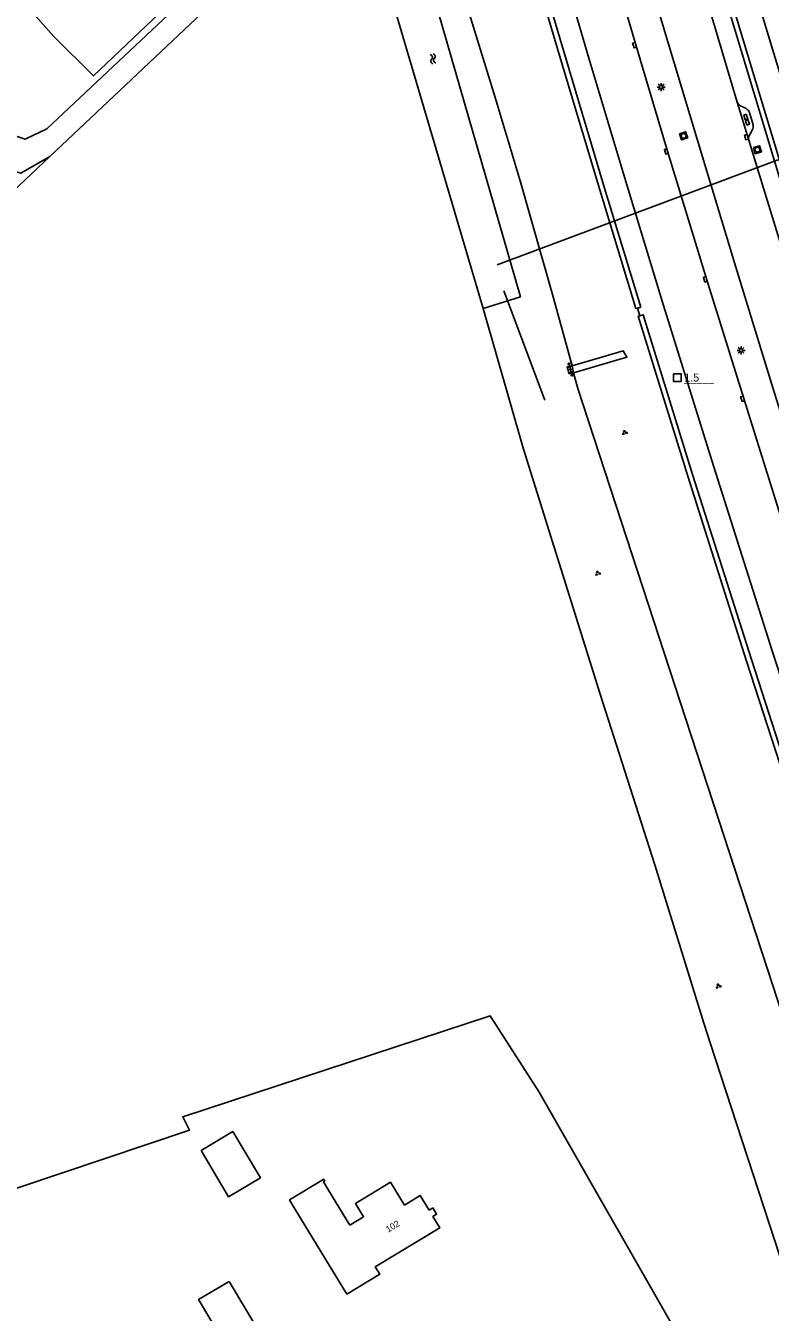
# Model space of a CAD drawing. Extents: x 135999 to 138000, y 396000 to 398501.
# Drawn here: x 136878 to 136994.3, y 397982.9 to 398183.9 of the extents above; entities that cross this region are included whole.
import ezdxf

# ---------------------------------------------------------------- set-up
doc = ezdxf.new("R2010")
doc.units = 0
for name, color, linetype in [('gg-afsc-draadraster', 7, 'Continuous'), ('gg-afsc-erfafscheiding', 7, 'Continuous'), ('gg-afsc-lijn draadraster', 7, 'Continuous'), ('gg-afsc-muur', 7, 'Continuous'), ('gg-anno-huisnummerreeks BGT', 7, 'Continuous'), ('gg-bbg-gedigitaliseerde bebouwing', 7, 'Continuous'), ('gg-bbg-gedigitaliseerde bijgebouw', 7, 'Continuous'), ('gg-bbg-hoofdgebouw', 7, 'Continuous'), ('gg-knt-BGT kruinlijn', 7, 'Continuous'), ('gg-knt-bovenkant onderkant talud', 7, 'Continuous'), ('gg-knt-bronhoudergrens', 7, 'Continuous'), ('gg-knt-trap', 7, 'Continuous'), ('gg-knt-verharding', 7, 'Continuous'), ('gg-knt-verharding nz', 7, 'Continuous'), ('gg-kntw-bovenkant insteek waterloop', 7, 'Continuous'), ('gg-kwrk-duiker nz buis', 7, 'Continuous'), ('gg-kwrk-kunstwerk', 7, 'Continuous'), ('gt-anno-nummer hm paal', 7, 'Continuous'), ('gt-symb-groenvak', 7, 'Continuous'), ('gt-symb-hm paal', 7, 'Continuous'), ('gt-symb-kolk', 7, 'Continuous'), ('gt-symb-kolk center center', 7, 'Continuous'), ('gt-symb-lichtmast', 7, 'Continuous'), ('gt-symb-rioolschacht', 7, 'Continuous'), ('gt-symb-tegel verharding', 7, 'Continuous'), ('gt-symb-watersymbool', 7, 'Continuous'), ('gx-grn-maaiveld', 7, 'Continuous')]:
    doc.layers.add(name, color=color, linetype=linetype)

# ---------------------------------------------------------------- blocks, each defined once
blk = doc.blocks.new('gt0-KOLKCC')
at = {"layer": 'gt-symb-kolk center center'}
blk.add_lwpolyline([(-0.38, 0.2), (0.38, 0.2), (0.38, -0.2), (-0.38, -0.2)], close=True, dxfattribs=at)
blk = doc.blocks.new('gt0-KOLK')
at = {"layer": 'gt-symb-kolk'}
blk.add_lwpolyline([(0, 0), (0.38, 0), (0.38, 0.4), (-0.38, 0.4), (-0.38, 0), (0, 0)], dxfattribs=at)
blk = doc.blocks.new('gt0-WA')
at = {"layer": 'gt-symb-watersymbool'}
for centre, start, end in [((-0.32, 0.02), 28.0725, 151.9275), ((0.43, 0.42), 208.0725, 331.9275), ((-0.32, -0.43), 28.0725, 151.9275), ((0.43, -0.03), 208.0725, 331.9275)]:
    blk.add_arc(centre, 0.425, start, end, dxfattribs=at)
blk = doc.blocks.new('gt0-RS')
at = {"layer": 'gt-symb-rioolschacht'}
blk.add_lwpolyline([(-0.5, -0.5), (0.5, -0.5), (0.5, 0.5), (-0.5, 0.5)], close=True, dxfattribs=at)
blk.add_circle((0, 0), 0.375, dxfattribs=at)
blk = doc.blocks.new('gt0-LMAST')
at = {"layer": 'gt-symb-lichtmast'}
for p, q in [((-0.18, 0.17), (-0.45, 0.44)), ((-0.01, 0.25), (-0.01, 0.62)), ((0.17, 0.17), (0.44, 0.44)), ((-0.26, 0), (-0.63, 0)), ((-0.18, -0.18), (-0.45, -0.45)), ((-0.01, -0.25), (-0.01, -0.63)), ((0.44, -0.45), (0.17, -0.18)), ((0.24, 0), (0.62, 0))]:
    blk.add_line(p, q, dxfattribs=at)
blk.add_circle((-0.01, 0), 0.25, dxfattribs=at)
blk = doc.blocks.new('gt0-GRVAK')
at = {"layer": 'gt-symb-groenvak'}
for p, q in [((-0.11, 0.19), (-0.23, 0.24)), ((-0.18, 0.15), (0.09, 0.15)), ((-0.09, 0.21), (-0.16, 0.32)), ((-0.05, 0.21), (-0.05, 0.39)), ((0, 0.21), (0.06, 0.32)), ((0.02, 0.19), (0.13, 0.24)), ((0.26, -0.05), (0.2, 0.06)), ((0.3, -0.05), (0.3, 0.13)), ((0.35, -0.05), (0.41, 0.06)), ((-0.24, -0.23), (-0.36, -0.18)), ((-0.32, -0.26), (-0.05, -0.26)), ((-0.23, -0.21), (-0.29, -0.1)), ((-0.18, -0.2), (-0.18, -0.02)), ((-0.14, -0.21), (-0.07, -0.1)), ((-0.12, -0.23), (0, -0.18)), ((0.24, -0.07), (0.12, -0.02)), ((0.17, -0.11), (0.44, -0.11)), ((0.37, -0.07), (0.49, -0.02))]:
    blk.add_line(p, q, dxfattribs=at)
blk = doc.blocks.new('gt0-HMpaal')
at = {"layer": 'gt-symb-hm paal'}
blk.add_lwpolyline([(-0.6, 0.6), (0.6, 0.6), (0.6, -0.6), (-0.6, -0.6)], close=True, dxfattribs=at)
blk = doc.blocks.new('gt0-TEG1')
at = {"layer": 'gt-symb-tegel verharding'}
for p, q in [((-1.12, 0), (1.13, 0)), ((-0.9, -0.25), (-0.9, 0.25)), ((-0.45, -0.25), (-0.45, 0.25)), ((0, -0.25), (0, 0.25)), ((0.45, -0.25), (0.45, 0.25)), ((0.9, -0.25), (0.9, 0.25))]:
    blk.add_line(p, q, dxfattribs=at)

msp = doc.modelspace()

# ---------------------------------------------------------------- linework, layer by layer
at = {"layer": 'gg-afsc-draadraster'}
for points in [[(136983.89, 398028.05), (136976.26, 398052.77), (136967.69, 398079.47), (136955.71, 398117.74), (136949.41, 398139.71)], [(136754.09, 398110.98), (136774.73, 398064.82), (136801.74, 398007.67), (136810.87, 397988.33), (136822.23, 397958.8), (136854.17, 397976.8), (136874.96, 397988.93), (136870.2, 398000.15), (136903.59, 398011.32), (136902.53, 398013.44), (136950.55, 398029.18), (136958.18, 398017.28), (136982.47, 397974.74)]]:
    msp.add_lwpolyline(points, dxfattribs=at)
at = {"layer": 'gg-afsc-erfafscheiding'}
msp.add_line((136973.51, 398139.77), (136973.88, 398138.55), dxfattribs=at)
at = {"layer": 'gg-afsc-lijn draadraster'}
msp.add_lwpolyline([(136983.89, 398028.05), (136976.26, 398052.77), (136967.69, 398079.47), (136955.71, 398117.74), (136949.41, 398139.71)], dxfattribs=at)
at = {"layer": 'gg-afsc-muur'}
for points in [[(136973.51, 398139.77), (136974.04, 398139.93), (136968.39, 398158.48), (136962.84, 398177.03), (136956.67, 398197.91), (136948.9, 398224.87), (136940.38, 398254.85), (136932.86, 398281.61), (136925.21, 398310.5), (136918.05, 398338.43), (136916.92, 398342.96)], [(136916.66, 398341.49), (136917.46, 398338.28), (136917.27, 398338.23), (136924.44, 398310.3), (136932.08, 398281.42), (136939.61, 398254.65), (136948.12, 398224.67), (136955.89, 398197.72), (136962.08, 398176.77), (136967.64, 398158.22), (136973.27, 398139.7), (136973.51, 398139.77)], [(136881.18, 398200.1), (136873.55, 398192.11), (136882.4, 398182.17), (136888.58, 398176.04), (136896.84, 398183.85), (136909.39, 398195.76)], [(137018.09, 398001.83), (137016.79, 398005.56), (137016.6, 398005.49), (137008.81, 398028.9), (136999.65, 398056.53), (136990.55, 398084.59), (136981.39, 398113.5), (136973.64, 398138.48), (136973.88, 398138.55)], [(137018.7, 398001.98), (137017.36, 398005.76), (137009.56, 398029.17), (137000.41, 398056.8), (136991.31, 398084.86), (136982.14, 398113.77), (136974.41, 398138.71), (136973.88, 398138.55)]]:
    msp.add_lwpolyline(points, dxfattribs=at)
at = {"layer": 'gg-bbg-gedigitaliseerde bebouwing'}
for p, q in [((136928.15, 397985.71), (136919.48, 398000)), ((136941.56, 397999.18), (136941, 397998.84))]:
    msp.add_line(p, q, dxfattribs=at)
for points in [[(136928.62, 397996.51), (136926.49, 398000), (136924.51, 398003.28), (136924.7, 398003.39), (136924.53, 398003.66), (136919.21, 398000.44), (136919.48, 398000)], [(136937.15, 397999.62), (136934.96, 398003.21), (136929.49, 397999.88)], [(136941, 397998.84), (136939.61, 398001.12), (136937.15, 397999.62)], [(136928.62, 397996.51), (136930.75, 397997.81), (136929.49, 397999.88)], [(136909.77, 397987.7), (136905.01, 397984.87), (136910.29, 397975.99), (136888.83, 397963.62), (136895.91, 397951.43)], [(136909.77, 397987.7), (136915.03, 397978.87), (136916.51, 397979.73)]]:
    msp.add_lwpolyline(points, dxfattribs=at)
at = {"layer": 'gg-bbg-gedigitaliseerde bijgebouw'}
msp.add_lwpolyline([(136905.39, 398008.15), (136910.37, 398011.11), (136914.66, 398003.88), (136909.68, 398000.92), (136905.39, 398008.15)], dxfattribs=at)
at = {"layer": 'gg-bbg-hoofdgebouw'}
msp.add_lwpolyline([(136941.56, 397999.18), (136942.16, 397998.2), (136941.6, 397997.87), (136942.68, 397996.08), (136932.58, 397989.98), (136933.28, 397988.82), (136928.15, 397985.71)], dxfattribs=at)
at = {"layer": 'gg-knt-BGT kruinlijn'}
msp.add_lwpolyline([(137042.51, 398017.25), (137043.9, 398017.9), (137044.99, 398018.89), (137045.37, 398020.14), (137041.19, 398033.79), (137033.23, 398057.54), (137023.37, 398087.57), (137014.61, 398114.85), (137004.82, 398146.41), (136995.84, 398176.08), (136987.22, 398204.66), (136978.99, 398233.2)], dxfattribs=at)
at = {"layer": 'gg-knt-bovenkant onderkant talud'}
for p in [(136963.54, 398129.65), (137000, 398017.52)]:
    msp.add_line(p, (136964.2, 398127.2), dxfattribs=at)
msp.add_lwpolyline([(136911.39, 398313.69), (136914.5, 398302.9), (136918.06, 398289.71), (136921.35, 398276.81), (136925.08, 398262.87), (136928.8, 398249.15), (136932.34, 398235.85), (136938.35, 398215.01), (136942.31, 398201.82), (136946.64, 398187.93), (136951.17, 398173.19), (136955.19, 398159.65), (136960.35, 398141.51), (136963.31, 398130.76)], dxfattribs=at)
at = {"layer": 'gg-knt-bronhoudergrens'}
msp.add_line((136881.76, 398163.43), (136874, 398156.11), dxfattribs=at)
at = {"layer": 'gg-knt-trap'}
msp.add_line((136963.54, 398129.65), (136963.31, 398130.76), dxfattribs=at)
msp.add_lwpolyline([(136963.31, 398130.76), (136971.29, 398133.1), (136971.88, 398132.08), (136963.54, 398129.65)], dxfattribs=at)
at = {"layer": 'gg-knt-verharding'}
for p, q in [((136990.52, 398170.92), (136989.62, 398171.37)), ((136991.58, 398168.41), (136991.02, 398170.34)), ((136991.01, 398166.77), (136991.49, 398167.66)), ((136992.21, 398161.73), (136990.9, 398166)), ((136983.89, 398028.05), (136984.89, 398024.98)), ((136984.89, 398024.98), (136996.58, 397989.09))]:
    msp.add_line(p, q, dxfattribs=at)
for points in [[(136930.56, 398353.92), (136936.63, 398330.61), (136940.72, 398314.83), (136945.75, 398296), (136950.88, 398277.13), (136955.7, 398259.59), (136961.21, 398239.95), (136967.39, 398218.16), (136971.95, 398202.5), (136977.95, 398182.38), (136982.99, 398165.61), (136988.89, 398146.13), (136994.93, 398126.47), (137000.4, 398109.17), (137010.9, 398076.33), (137018.41, 398053.28), (137024.61, 398034.81), (137032.9, 398010.36)], [(136926.31, 398350.5), (136927.73, 398345), (136931.06, 398332.45), (136935.99, 398313.68), (136941.05, 398294.74), (136946.24, 398275.69), (136951.1, 398258.05), (136956.64, 398238.32), (136962.08, 398219.3), (136967.46, 398200.77), (136973.26, 398180.88), (136978.22, 398164.29), (136984.32, 398144.31), (136990.12, 398125.66), (136995.87, 398107.33), (137001.9, 398088.42), (137007.93, 398069.77), (137013.8, 398051.85), (137020.13, 398032.9), (137026.15, 398014.96)], [(136939.28, 398351.2), (136943.26, 398335.56), (136948.22, 398316.64), (136953.23, 398297.89), (136958.39, 398278.94), (136963.57, 398260.21), (136968.82, 398241.42), (136974.15, 398222.74), (136979.57, 398204.05), (136985.13, 398185.27), (136989.11, 398171.95)], [(136920.64, 398341.54), (136921.14, 398340.06), (136928.58, 398311.91), (136936.47, 398282.43), (136943.78, 398255.77), (136952.27, 398225.8), (136960.13, 398198.56), (136966.07, 398178.26), (136971.69, 398159.52), (136977.58, 398140.17), (136985.42, 398115.11), (136994.63, 398086.06), (137003.68, 398058.14), (137012.93, 398030.32), (137019.94, 398009.56), (137021.09, 398005.53), (137020.42, 398002.99)], [(137037.29, 398021.33), (137026.01, 398055.04), (137019.94, 398073.53), (137013.95, 398092.12), (137008.02, 398110.73), (137002.18, 398129.36), (136996.41, 398147.97), (136992.21, 398161.73)], [(136963.54, 398129.65), (136962.88, 398129.51), (136962.56, 398130.6), (136963.31, 398130.76)]]:
    msp.add_lwpolyline(points, dxfattribs=at)
for centre, radius, start, end in [((136990.02, 398172.23), 0.954, 197.6795, 245.6244), ((136989.7, 398169.71), 1.46, 25.6222, 56.1161), ((136990.63, 398168.14), 0.983, 330.6642, 15.783), ((136991.94, 398166.25), 1.07, 150.9635, 193.1976)]:
    msp.add_arc(centre, radius, start, end, dxfattribs=at)
at = {"layer": 'gg-knt-verharding nz'}
msp.add_line((136990.9, 398166), (136989.11, 398171.95), dxfattribs=at)
at = {"layer": 'gg-kntw-bovenkant insteek waterloop'}
for p, q in [((136955.24, 398141.5), (136935.1, 398211.46)), ((136949.41, 398139.71), (136929.29, 398207.95)), ((136924.09, 398203.42), (136881.76, 398163.43)), ((136949.41, 398139.71), (136955.24, 398141.5))]:
    msp.add_line(p, q, dxfattribs=at)
msp.add_lwpolyline([(136881.76, 398163.43), (136877.24, 398160.83), (136873.85, 398161.87), (136851.78, 398187.77), (136852.56, 398190.03), (136854.82, 398189.25), (136874.29, 398167.34), (136877.94, 398166.13), (136881.33, 398167.78), (136926.15, 398210.01)], dxfattribs=at)
at = {"layer": 'gg-kwrk-duiker nz buis'}
for p, q in [((136951.62, 398146.54), (137018.78, 398171.67)), ((136952.67, 398142.45), (136959.05, 398125.38))]:
    msp.add_line(p, q, dxfattribs=at)
at = {"layer": 'gg-kwrk-kunstwerk'}
for points in [[(136940.8, 398359.92), (136942.15, 398354.55), (136946.76, 398336.75), (136952.99, 398312.95), (136956.74, 398298.86), (136961.94, 398279.66), (136967.05, 398261.18), (136972.32, 398242.43), (136977.63, 398223.9), (136984.93, 398198.82), (136988.48, 398186.84), (136996.37, 398160.63), (137000.52, 398147.09), (137000.36, 398147.04)], [(137000.36, 398147.04), (136999.76, 398146.86), (136995.63, 398160.33), (136987.74, 398186.54), (136984.19, 398198.52), (136976.89, 398223.6), (136971.58, 398242.13), (136966.3, 398260.88), (136961.2, 398279.36), (136956, 398298.56), (136952.25, 398312.65), (136946.01, 398336.45), (136942, 398351.94)]]:
    msp.add_lwpolyline(points, dxfattribs=at)
at = {"layer": 'gx-grn-maaiveld'}
msp.add_lwpolyline([(136822.29, 398261.37), (136827.96, 398254.88), (136839.19, 398242.64), (136841.53, 398239.61), (136841.77, 398238.28), (136848.88, 398230.02), (136853.99, 398224.27), (136870.38, 398238.94), (136876.2, 398232.17), (136877.21, 398226.73), (136865.62, 398216.61), (136873.34, 398206.55), (136880.09, 398198.96), (136873.55, 398192.11), (136882.4, 398182.17), (136888.58, 398176.04), (136896.84, 398183.85), (136909.39, 398195.76)], dxfattribs=at)

# ---------------------------------------------------------------- block references
at = {"layer": 'gt-symb-groenvak'}
for p in [(136971.51, 398120.32), (136967.31, 398098.34), (136986.15, 398033.85)]:
    msp.add_blockref('gt0-GRVAK', p, dxfattribs=at)
at = {"layer": 'gt-symb-hm paal'}
msp.add_blockref('gt0-HMpaal', (136979.75, 398128.9), dxfattribs=at)
at = {"layer": 'gt-symb-kolk'}
for p, rotation in [((136973.26, 398180.88), 106.62239613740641), ((136990.74, 398166.53), 106.8035480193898), ((136978.22, 398164.29), 106.98473253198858), ((136984.32, 398144.31), 107.27542027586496), ((136990.12, 398125.66), 107.40188791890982)]:
    msp.add_blockref('gt0-KOLK', p, dxfattribs=dict(at, rotation=rotation))
at = {"layer": 'gt-symb-kolk center center'}
for p, rotation in [((136990.44, 398169.61), -73.0152674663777), ((136990.7, 398168.78), 106.91321771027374)]:
    msp.add_blockref('gt0-KOLKCC', p, dxfattribs=dict(at, rotation=rotation))
at = {"layer": 'gt-symb-lichtmast'}
for p in [(136977.23, 398174.3), (136989.72, 398133.15)]:
    msp.add_blockref('gt0-LMAST', p, dxfattribs=at)
at = {"layer": 'gt-symb-rioolschacht'}
for p, rotation in [((136980.73, 398166.66), 109.44956876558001), ((136992.25, 398164.5), -74.03098347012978)]:
    msp.add_blockref('gt0-RS', p, dxfattribs=dict(at, rotation=rotation))
at = {"layer": 'gt-symb-tegel verharding', "rotation": -73.9758903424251}
msp.add_blockref('gt0-TEG1', (136963.07, 398130.17), dxfattribs=at)
at = {"layer": 'gt-symb-watersymbool', "rotation": -73.32270606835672}
msp.add_blockref('gt0-WA', (136941.59, 398178.76), dxfattribs=at)

# ---------------------------------------------------------------- texts
at = {"layer": 'gg-anno-huisnummerreeks BGT'}
msp.add_text('102', height=1, rotation=31.1, dxfattribs=at).set_placement((136934.61, 397995.3))
at = {"layer": 'gt-anno-nummer hm paal'}
msp.add_text('1.5', height=1.25, dxfattribs=at).set_placement((136980.83, 398128.29))
at = {"layer": 'gt-symb-hm paal'}
msp.add_text('_____', height=1.25, dxfattribs=at).set_placement((136980.83, 398128.29))

doc.saveas('drawing.dxf')
